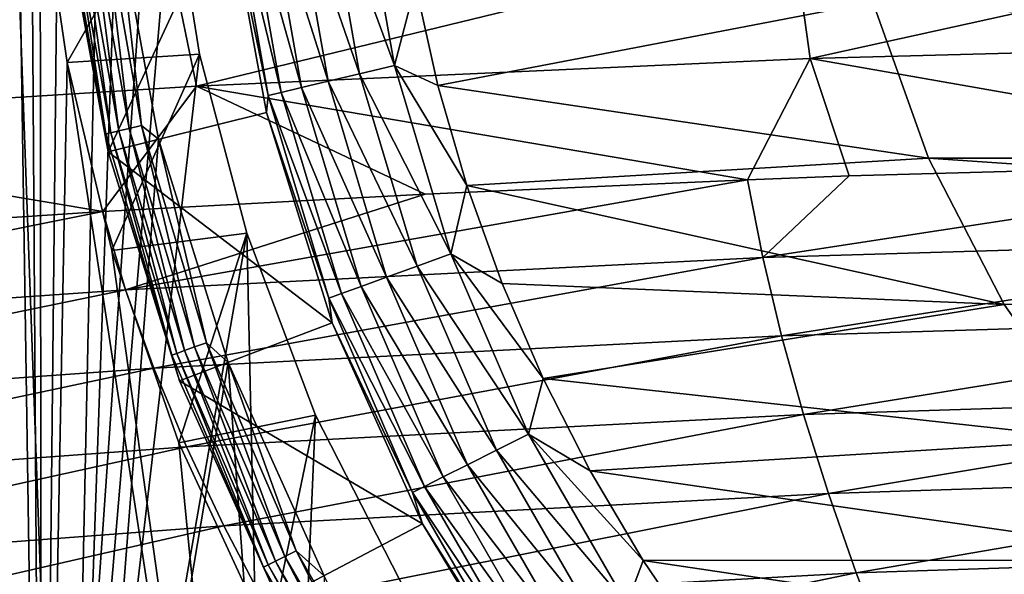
# Model space of a CAD drawing. Header units: metres. Extents: x -150 to 310, y -128 to 84.
# Tile 359 of 465: x 238.32 to 244.02, y 36.9 to 40.11. Entities that reach past the tile are written whole.
import ezdxf

# ---------------------------------------------------------------- set-up
doc = ezdxf.new("R2010")
doc.units = ezdxf.units.M
doc.layers.add('solid_26009703_SW0001_01', color=7, linetype='CONTINUOUS')

msp = doc.modelspace()

# ---------------------------------------------------------------- linework, layer by layer
at = {"layer": 'solid_26009703_SW0001_01'}
for points in [[(238.44928, 32.099998, 12.473018), (237.657089, 84.099998, 11.689745), (237.226669, 32.099998, 11.217721)], [(237.226669, 32.099998, -11.217721), (237.657089, 84.099998, -11.689745), (238.44928, 32.099998, -12.473018)], [(238.385468, 41.969818, 12.413801), (237.657089, 84.099998, 11.689745), (238.44928, 32.099998, 12.473018)], [(238.44928, 32.099998, -12.473018), (237.657089, 84.099998, -11.689745), (238.995682, 84.099998, -12.957369)], [(239.13504, 41.92757, -13.074885), (238.44928, 32.099998, -12.473018), (238.995682, 84.099998, -12.957369)], [(237.91925, 51.259144, 20), (238.59613, 32.629078, 20), (237.301361, 33.821472, 20)], [(237.91925, 51.259144, 20), (238.800003, 42.099998, 20), (238.59613, 32.629078, 20)], [(238.59613, 32.629078, 20), (238.800003, 42.099998, 20), (238.882263, 40.746456, 20)], [(238.441513, 40.925995, 12.466007), (238.385468, 41.969818, 12.413801), (238.44928, 32.099998, 12.473018)], [(239.13504, 41.92757, -13.074885), (239.199753, 40.924107, -13.128388), (238.44928, 32.099998, -12.473018)], [(240.086868, 40.941322, -9.905623), (240.292969, 40.965412, -9.976264), (240.490326, 39.846165, -9.976264)], [(240.490326, 39.846165, -9.976264), (240.292969, 40.965412, -9.976264), (240.611984, 40.313061, -10)], [(238.596924, 39.863228, 12.608326), (238.441513, 40.925995, 12.466007), (238.44928, 32.099998, 12.473018)], [(239.199753, 40.924107, -13.128388), (238.441513, 40.925995, 12.466007), (238.596924, 39.863228, 12.608326)], [(239.199753, 40.924107, -13.128388), (239.361618, 39.911678, -13.2599), (238.44928, 32.099998, -12.473018)], [(239.199753, 40.924107, -13.128388), (238.596924, 39.863228, 12.608326), (239.361618, 39.911678, -13.2599)], [(239.744324, 40.901283, -9.639297), (239.901016, 40.919598, -9.791473), (240.106339, 39.755157, -9.791473)], [(239.901016, 40.919598, -9.791473), (240.086868, 40.941322, -9.905623), (240.288422, 39.798313, -9.905623)], [(240.106339, 39.755157, -9.791473), (239.901016, 40.919598, -9.791473), (240.288422, 39.798313, -9.905623)], [(240.288422, 39.798313, -9.905623), (240.086868, 40.941322, -9.905623), (240.490326, 39.846165, -9.976264)], [(239.759323, 39.672916, -9.251587), (239.521042, 40.827625, -9.0349), (239.546799, 40.878197, -9.251587)], [(239.546799, 40.878197, -9.251587), (239.624329, 40.887257, -9.456406), (239.835281, 39.690918, -9.456406)], [(239.759323, 39.672916, -9.251587), (239.546799, 40.878197, -9.251587), (239.835281, 39.690918, -9.456406)], [(239.624329, 40.887257, -9.456406), (239.744324, 40.901283, -9.639297), (239.952835, 39.718777, -9.639297)], [(239.835281, 39.690918, -9.456406), (239.624329, 40.887257, -9.456406), (239.952835, 39.718777, -9.639297)], [(239.952835, 39.718777, -9.639297), (239.744324, 40.901283, -9.639297), (240.106339, 39.755157, -9.791473)], [(239.521042, 40.827625, -9.0349), (238.834152, 39.347912, 18), (238.583832, 40.713913, 18)], [(239.521042, 40.827625, -9.0349), (239.750809, 39.573803, -9.0349), (238.834152, 39.347912, 18)], [(239.759323, 39.672916, -9.251587), (239.750809, 39.573803, -9.0349), (239.521042, 40.827625, -9.0349)], [(238.819855, 39.450256, 19.777342), (238.58783, 40.766109, 19.777342), (238.583847, 40.713829, 19.700001)], [(238.617569, 40.769585, 19.849796), (238.58783, 40.766109, 19.777342), (238.819855, 39.450256, 19.777342)], [(238.59613, 32.629078, 20), (238.882263, 40.746456, 20), (239.125443, 39.420658, 20)], [(238.664917, 40.77512, 19.912022), (238.617569, 40.769585, 19.849796), (238.848984, 39.457161, 19.849796)], [(238.848984, 39.457161, 19.849796), (238.617569, 40.769585, 19.849796), (238.819855, 39.450256, 19.777342)], [(238.726685, 40.782337, 19.959768), (238.664917, 40.77512, 19.912022), (238.89537, 39.468155, 19.912022)], [(238.89537, 39.468155, 19.912022), (238.664917, 40.77512, 19.912022), (238.848984, 39.457161, 19.849796)], [(238.955872, 39.482494, 19.959768), (238.798615, 40.790745, 19.989779), (238.726685, 40.782337, 19.959768)], [(238.955872, 39.482494, 19.959768), (238.726685, 40.782337, 19.959768), (238.89537, 39.468155, 19.912022)], [(238.882263, 40.746456, 20), (238.798615, 40.790745, 19.989779), (239.026352, 39.499195, 19.989779)], [(238.955872, 39.482494, 19.959768), (239.026352, 39.499195, 19.989779), (238.798615, 40.790745, 19.989779)], [(239.125443, 39.420658, 20), (238.882263, 40.746456, 20), (239.026352, 39.499195, 19.989779)], [(238.583847, 40.713829, 19.700001), (238.583832, 40.713913, 18), (238.834152, 39.347912, 18)], [(238.834167, 39.34787, 19.700001), (238.583847, 40.713829, 19.700001), (238.834152, 39.347912, 18)], [(238.819855, 39.450256, 19.777342), (238.583847, 40.713829, 19.700001), (238.834167, 39.34787, 19.700001)], [(246.400253, 40.661316, 213.065659), (242.801422, 40.567421, 213.139221), (242.895325, 39.886467, 215.318985)], [(246.400253, 40.661316, 213.065659), (242.895325, 39.886467, 215.318985), (246.447205, 39.981937, 215.23053)], [(242.801422, 40.567421, 213.139221), (239.204437, 40.410988, 213.261826), (239.345276, 39.727409, 215.466431)], [(242.801422, 40.567421, 213.139221), (239.345276, 39.727409, 215.466431), (242.895325, 39.886467, 215.318985)], [(239.204437, 40.410988, 213.261826), (235.610199, 40.192123, 213.433502), (235.798004, 39.504864, 215.672867)], [(239.204437, 40.410988, 213.261826), (235.798004, 39.504864, 215.672867), (239.345276, 39.727409, 215.466431)], [(240.490326, 39.846165, -9.976264), (240.611984, 40.313061, -10), (240.742203, 39.730389, -10)], [(243.259415, 40.2127, -10), (240.742203, 39.730389, -10), (240.611984, 40.313061, -10)], [(243.259415, 40.2127, -10), (243.580139, 39.310112, -10), (240.742203, 39.730389, -10)], [(243.259491, 40.212437, -116.191002), (243.580139, 39.310112, -10), (243.259415, 40.2127, -10)], [(243.259491, 40.212437, -116.191002), (243.580276, 39.309795, -116.191002), (243.580139, 39.310112, -10)], [(243.259491, 40.212437, -116.191002), (256.740509, 40.212437, -116.191002), (256.419708, 39.309795, -116.191002)], [(243.259491, 40.212437, -116.191002), (256.419708, 39.309795, -116.191002), (243.580276, 39.309795, -116.191002)], [(246.447205, 39.981937, 215.23053), (242.895325, 39.886467, 215.318985), (246.270645, 39.295811, 217.371979)], [(239.361618, 39.911678, -13.2599), (239.637131, 38.87582, -13.476315), (238.44928, 32.099998, -12.473018)], [(239.361618, 39.911678, -13.2599), (238.596924, 39.863228, 12.608326), (238.856155, 38.776711, 12.838025)], [(239.361618, 39.911678, -13.2599), (238.856155, 38.776711, 12.838025), (239.637131, 38.87582, -13.476315)], [(242.895325, 39.886467, 215.318985), (239.345276, 39.727409, 215.466431), (242.533905, 39.185406, 217.489548)], [(242.895325, 39.886467, 215.318985), (242.533905, 39.185406, 217.489548), (243.122375, 39.207687, 217.46582)], [(242.895325, 39.886467, 215.318985), (243.122375, 39.207687, 217.46582), (246.270645, 39.295811, 217.371979)], [(238.596924, 39.863228, 12.608326), (238.44928, 32.099998, 12.473018), (239.787552, 32.099998, 13.590345)], [(238.856155, 38.776711, 12.838025), (238.596924, 39.863228, 12.608326), (239.787552, 32.099998, 13.590345)], [(240.288422, 39.798313, -9.905623), (240.490326, 39.846165, -9.976264), (240.816269, 38.757397, -9.976264)], [(240.490326, 39.846165, -9.976264), (240.742203, 39.730389, -10), (240.910065, 39.152184, -10)], [(240.816269, 38.757397, -9.976264), (240.490326, 39.846165, -9.976264), (240.910065, 39.152184, -10)], [(240.106339, 39.755157, -9.791473), (240.288422, 39.798313, -9.905623), (240.621292, 38.686428, -9.905623)], [(240.621292, 38.686428, -9.905623), (240.288422, 39.798313, -9.905623), (240.816269, 38.757397, -9.976264)], [(239.345276, 39.727409, 215.466431), (235.798004, 39.504864, 215.672867), (238.802719, 39.001549, 217.68541)], [(239.345276, 39.727409, 215.466431), (238.802719, 39.001549, 217.68541), (240.668793, 39.102699, 217.577637)], [(239.345276, 39.727409, 215.466431), (240.668793, 39.102699, 217.577637), (242.533905, 39.185406, 217.489548)], [(239.835281, 39.690918, -9.456406), (239.952835, 39.718777, -9.639297), (240.297211, 38.568474, -9.639297)], [(239.952835, 39.718777, -9.639297), (240.106339, 39.755157, -9.791473), (240.44545, 38.622429, -9.791473)], [(240.297211, 38.568474, -9.639297), (239.952835, 39.718777, -9.639297), (240.44545, 38.622429, -9.791473)], [(240.44545, 38.622429, -9.791473), (240.106339, 39.755157, -9.791473), (240.621292, 38.686428, -9.905623)], [(243.580139, 39.310112, -10), (240.910065, 39.152184, -10), (240.742203, 39.730389, -10)], [(240.110336, 38.500454, -9.251587), (239.750809, 39.573803, -9.0349), (239.759323, 39.672916, -9.251587)], [(239.759323, 39.672916, -9.251587), (239.835281, 39.690918, -9.456406), (240.183685, 38.527153, -9.456406)], [(240.110336, 38.500454, -9.251587), (239.759323, 39.672916, -9.251587), (240.183685, 38.527153, -9.456406)], [(240.183685, 38.527153, -9.456406), (239.835281, 39.690918, -9.456406), (240.297211, 38.568474, -9.639297)], [(239.750809, 39.573803, -9.0349), (240.130035, 38.356819, -9.0349), (238.834152, 39.347912, 18)], [(240.110336, 38.500454, -9.251587), (240.130035, 38.356819, -9.0349), (239.750809, 39.573803, -9.0349)], [(235.798004, 39.504864, 215.672867), (236.230042, 38.831886, 217.866257), (238.802719, 39.001549, 217.68541)], [(238.955872, 39.482494, 19.959768), (238.89537, 39.468155, 19.912022), (239.276001, 38.196781, 19.912022)], [(239.334427, 38.218048, 19.959768), (239.026352, 39.499195, 19.989779), (238.955872, 39.482494, 19.959768)], [(239.334427, 38.218048, 19.959768), (238.955872, 39.482494, 19.959768), (239.276001, 38.196781, 19.912022)], [(239.125443, 39.420658, 20), (239.026352, 39.499195, 19.989779), (239.402481, 38.242817, 19.989779)], [(239.334427, 38.218048, 19.959768), (239.402481, 38.242817, 19.989779), (239.026352, 39.499195, 19.989779)], [(238.848984, 39.457161, 19.849796), (238.819855, 39.450256, 19.777342), (239.203064, 38.170238, 19.777342)], [(239.203064, 38.170238, 19.777342), (238.819855, 39.450256, 19.777342), (238.834167, 39.34787, 19.700001)], [(238.89537, 39.468155, 19.912022), (238.848984, 39.457161, 19.849796), (239.231186, 38.180473, 19.849796)], [(239.231186, 38.180473, 19.849796), (238.848984, 39.457161, 19.849796), (239.203064, 38.170238, 19.777342)], [(239.276001, 38.196781, 19.912022), (238.89537, 39.468155, 19.912022), (239.231186, 38.180473, 19.849796)], [(238.59613, 32.629078, 20), (239.125443, 39.420658, 20), (239.527969, 38.128052, 20)], [(239.527969, 38.128052, 20), (239.125443, 39.420658, 20), (239.402481, 38.242817, 19.989779)], [(238.834167, 39.34787, 19.700001), (238.834152, 39.347912, 18), (239.24736, 38.021931, 18)], [(240.130035, 38.356819, -9.0349), (239.24736, 38.021931, 18), (238.834152, 39.347912, 18)], [(239.247314, 38.022045, 19.700001), (238.834167, 39.34787, 19.700001), (239.24736, 38.021931, 18)], [(239.203064, 38.170238, 19.777342), (238.834167, 39.34787, 19.700001), (239.247314, 38.022045, 19.700001)], [(243.580139, 39.310112, -10), (244.01918, 38.463482, -10), (240.910065, 39.152184, -10)], [(242.622635, 38.734947, 218.894989), (246.312607, 38.846291, 218.766708), (246.270645, 39.295811, 217.371979)], [(243.122375, 39.207687, 217.46582), (242.622635, 38.734947, 218.894989), (246.270645, 39.295811, 217.371979)], [(243.580276, 39.309795, -116.191002), (244.01918, 38.463482, -10), (243.580139, 39.310112, -10)], [(243.580276, 39.309795, -116.191002), (244.019379, 38.463154, -116.191002), (244.01918, 38.463482, -10)], [(243.580276, 39.309795, -116.191002), (256.419708, 39.309795, -116.191002), (255.980621, 38.463154, -116.191002)], [(243.580276, 39.309795, -116.191002), (255.980621, 38.463154, -116.191002), (244.019379, 38.463154, -116.191002)], [(243.122375, 39.207687, 217.46582), (242.533905, 39.185406, 217.489548), (242.622635, 38.734947, 218.894989)], [(238.934891, 38.549389, 219.108856), (242.622635, 38.734947, 218.894989), (242.533905, 39.185406, 217.489548)], [(240.668793, 39.102699, 217.577637), (238.934891, 38.549389, 219.108856), (242.533905, 39.185406, 217.489548)], [(240.816269, 38.757397, -9.976264), (240.910065, 39.152184, -10), (241.113525, 38.585232, -10)], [(244.01918, 38.463482, -10), (241.113525, 38.585232, -10), (240.910065, 39.152184, -10)], [(240.668793, 39.102699, 217.577637), (238.802719, 39.001549, 217.68541), (238.934891, 38.549389, 219.108856)], [(235.250504, 38.289734, 219.408325), (238.934891, 38.549389, 219.108856), (238.802719, 39.001549, 217.68541)], [(236.230042, 38.831886, 217.866257), (235.250504, 38.289734, 219.408325), (238.802719, 39.001549, 217.68541)], [(239.637131, 38.87582, -13.476315), (239.787552, 32.099998, -13.590345), (238.44928, 32.099998, -12.473018)], [(239.637131, 38.87582, -13.476315), (238.856155, 38.776711, 12.838025), (239.243622, 37.663212, 13.164364)], [(239.637131, 38.87582, -13.476315), (239.243622, 37.663212, 13.164364), (240.032959, 37.823978, -13.77164)], [(239.637131, 38.87582, -13.476315), (240.032959, 37.823978, -13.77164), (239.787552, 32.099998, -13.590345)], [(242.622635, 38.734947, 218.894989), (242.730988, 38.282597, 220.29686), (246.312607, 38.846291, 218.766708)], [(242.730988, 38.282597, 220.29686), (246.36676, 38.394733, 220.158371), (246.312607, 38.846291, 218.766708)], [(239.243622, 37.663212, 13.164364), (238.856155, 38.776711, 12.838025), (239.787552, 32.099998, 13.590345)], [(240.621292, 38.686428, -9.905623), (240.816269, 38.757397, -9.976264), (241.266418, 37.713833, -9.976264)], [(240.816269, 38.757397, -9.976264), (241.113525, 38.585232, -10), (241.350723, 38.035992, -10)], [(241.266418, 37.713833, -9.976264), (240.816269, 38.757397, -9.976264), (241.350723, 38.035992, -10)], [(238.934891, 38.549389, 219.108856), (239.097412, 38.095707, 220.52771), (242.622635, 38.734947, 218.894989)], [(239.097412, 38.095707, 220.52771), (242.730988, 38.282597, 220.29686), (242.622635, 38.734947, 218.894989)], [(240.44545, 38.622429, -9.791473), (240.621292, 38.686428, -9.905623), (241.080994, 37.620708, -9.905623)], [(241.080994, 37.620708, -9.905623), (240.621292, 38.686428, -9.905623), (241.266418, 37.713833, -9.976264)], [(240.297211, 38.568474, -9.639297), (240.44545, 38.622429, -9.791473), (240.913788, 37.536728, -9.791473)], [(240.913788, 37.536728, -9.791473), (240.44545, 38.622429, -9.791473), (241.080994, 37.620708, -9.905623)], [(244.01918, 38.463482, -10), (241.350723, 38.035992, -10), (241.113525, 38.585232, -10)], [(235.250504, 38.289734, 219.408325), (235.467178, 37.834183, 220.850983), (238.934891, 38.549389, 219.108856)], [(235.467178, 37.834183, 220.850983), (239.097412, 38.095707, 220.52771), (238.934891, 38.549389, 219.108856)], [(240.110336, 38.500454, -9.251587), (240.183685, 38.527153, -9.456406), (240.664841, 37.411709, -9.456406)], [(240.183685, 38.527153, -9.456406), (240.297211, 38.568474, -9.639297), (240.772812, 37.465927, -9.639297)], [(240.664841, 37.411709, -9.456406), (240.183685, 38.527153, -9.456406), (240.772812, 37.465927, -9.639297)], [(240.772812, 37.465927, -9.639297), (240.297211, 38.568474, -9.639297), (240.913788, 37.536728, -9.791473)], [(240.595078, 37.376675, -9.251587), (240.130035, 38.356819, -9.0349), (240.110336, 38.500454, -9.251587)], [(240.595078, 37.376675, -9.251587), (240.110336, 38.500454, -9.251587), (240.664841, 37.411709, -9.456406)], [(244.01918, 38.463482, -10), (244.569717, 37.682781, -10), (241.350723, 38.035992, -10)], [(244.019379, 38.463154, -116.191002), (244.569717, 37.682781, -10), (244.01918, 38.463482, -10)], [(240.130035, 38.356819, -9.0349), (240.653198, 37.19442, -9.0349), (239.24736, 38.021931, 18)], [(240.595078, 37.376675, -9.251587), (240.653198, 37.19442, -9.0349), (240.130035, 38.356819, -9.0349)], [(242.730988, 38.282597, 220.29686), (242.857513, 37.828007, 221.695099), (246.36676, 38.394733, 220.158371)], [(242.857513, 37.828007, 221.695099), (246.430008, 37.940746, 221.547058), (246.36676, 38.394733, 220.158371)], [(239.097412, 38.095707, 220.52771), (239.287216, 37.640106, 221.941879), (242.730988, 38.282597, 220.29686)], [(239.287216, 37.640106, 221.941879), (242.857513, 37.828007, 221.695099), (242.730988, 38.282597, 220.29686)], [(239.857208, 37.0061, 19.959768), (239.402481, 38.242817, 19.989779), (239.334427, 38.218048, 19.959768)], [(239.527969, 38.128052, 20), (239.402481, 38.242817, 19.989779), (239.921921, 37.038601, 19.989779)], [(239.857208, 37.0061, 19.959768), (239.921921, 37.038601, 19.989779), (239.402481, 38.242817, 19.989779)], [(239.231186, 38.180473, 19.849796), (239.203064, 38.170238, 19.777342), (239.732285, 36.943359, 19.777342)], [(239.276001, 38.196781, 19.912022), (239.231186, 38.180473, 19.849796), (239.759033, 36.956795, 19.849796)], [(239.759033, 36.956795, 19.849796), (239.231186, 38.180473, 19.849796), (239.732285, 36.943359, 19.777342)], [(239.334427, 38.218048, 19.959768), (239.276001, 38.196781, 19.912022), (239.801651, 36.978195, 19.912022)], [(239.801651, 36.978195, 19.912022), (239.276001, 38.196781, 19.912022), (239.759033, 36.956795, 19.849796)], [(239.857208, 37.0061, 19.959768), (239.334427, 38.218048, 19.959768), (239.801651, 36.978195, 19.912022)], [(238.59613, 32.629078, 20), (239.527969, 38.128052, 20), (240.001968, 31.571615, 20)], [(239.732285, 36.943359, 19.777342), (239.203064, 38.170238, 19.777342), (239.247314, 38.022045, 19.700001)], [(240.083435, 36.894657, 20), (239.527969, 38.128052, 20), (239.921921, 37.038601, 19.989779)], [(240.001968, 31.571615, 20), (239.527969, 38.128052, 20), (240.083435, 36.894657, 20)], [(235.467178, 37.834183, 220.850983), (235.72023, 37.377163, 222.287445), (239.097412, 38.095707, 220.52771)], [(235.72023, 37.377163, 222.287445), (239.287216, 37.640106, 221.941879), (239.097412, 38.095707, 220.52771)], [(239.247314, 38.022045, 19.700001), (239.24736, 38.021931, 18), (239.817276, 36.755657, 18)], [(239.817261, 36.755684, 19.700001), (239.247314, 38.022045, 19.700001), (239.817276, 36.755657, 18)], [(239.732285, 36.943359, 19.777342), (239.247314, 38.022045, 19.700001), (239.817261, 36.755684, 19.700001)], [(240.653198, 37.19442, -9.0349), (239.817276, 36.755657, 18), (239.24736, 38.021931, 18)], [(241.266418, 37.713833, -9.976264), (241.350723, 38.035992, -10), (241.623566, 37.500546, -10)], [(244.569717, 37.682781, -10), (241.623566, 37.500546, -10), (241.350723, 38.035992, -10)], [(242.857513, 37.828007, 221.695099), (243.001648, 37.370857, 223.089645), (246.430008, 37.940746, 221.547058)], [(243.001648, 37.370857, 223.089645), (246.502045, 37.483974, 222.9328), (246.430008, 37.940746, 221.547058)], [(240.032959, 37.823978, -13.77164), (239.243622, 37.663212, 13.164364), (239.766556, 36.53318, 13.574856)], [(239.287216, 37.640106, 221.941879), (239.503418, 37.18232, 223.35112), (242.857513, 37.828007, 221.695099)], [(239.503418, 37.18232, 223.35112), (243.001648, 37.370857, 223.089645), (242.857513, 37.828007, 221.695099)], [(240.032959, 37.823978, -13.77164), (239.766556, 36.53318, 13.574856), (240.565628, 36.781345, -14.141871)], [(240.032959, 37.823978, -13.77164), (240.565628, 36.781345, -14.141871), (239.787552, 32.099998, -13.590345)], [(239.766556, 36.53318, 13.574856), (239.243622, 37.663212, 13.164364), (239.787552, 32.099998, 13.590345)], [(241.080994, 37.620708, -9.905623), (241.266418, 37.713833, -9.976264), (241.834686, 36.729584, -9.976264)], [(241.266418, 37.713833, -9.976264), (241.623566, 37.500546, -10), (241.929977, 36.981766, -10)], [(241.834686, 36.729584, -9.976264), (241.266418, 37.713833, -9.976264), (241.929977, 36.981766, -10)], [(244.569717, 37.682781, -10), (245.223022, 36.983772, -10), (241.623566, 37.500546, -10)], [(235.72023, 37.377163, 222.287445), (236.008469, 36.918476, 223.717239), (239.287216, 37.640106, 221.941879)], [(236.008469, 36.918476, 223.717239), (239.503418, 37.18232, 223.35112), (239.287216, 37.640106, 221.941879)], [(240.913788, 37.536728, -9.791473), (241.080994, 37.620708, -9.905623), (241.661316, 36.615562, -9.905623)], [(241.661316, 36.615562, -9.905623), (241.080994, 37.620708, -9.905623), (241.834686, 36.729584, -9.976264)], [(240.772812, 37.465927, -9.639297), (240.913788, 37.536728, -9.791473), (241.50499, 36.512741, -9.791473)], [(241.50499, 36.512741, -9.791473), (240.913788, 37.536728, -9.791473), (241.661316, 36.615562, -9.905623)], [(245.223022, 36.983772, -10), (241.929977, 36.981766, -10), (241.623566, 37.500546, -10)], [(240.664841, 37.411709, -9.456406), (240.772812, 37.465927, -9.639297), (241.373184, 36.426052, -9.639297)], [(241.373184, 36.426052, -9.639297), (240.772812, 37.465927, -9.639297), (241.50499, 36.512741, -9.791473)], [(243.001648, 37.370857, 223.089645), (243.162781, 36.910828, 224.480423), (246.502045, 37.483974, 222.9328)], [(243.162781, 36.910828, 224.480423), (246.582581, 37.024075, 224.315628), (246.502045, 37.483974, 222.9328)], [(240.595078, 37.376675, -9.251587), (240.664841, 37.411709, -9.456406), (241.272247, 36.359665, -9.456406)], [(241.207016, 36.316769, -9.251587), (240.653198, 37.19442, -9.0349), (240.595078, 37.376675, -9.251587)], [(241.207016, 36.316769, -9.251587), (240.595078, 37.376675, -9.251587), (241.272247, 36.359665, -9.456406)], [(241.272247, 36.359665, -9.456406), (240.664841, 37.411709, -9.456406), (241.373184, 36.426052, -9.639297)], [(239.503418, 37.18232, 223.35112), (239.745117, 36.722069, 224.755173), (243.001648, 37.370857, 223.089645)], [(239.745117, 36.722069, 224.755173), (243.162781, 36.910828, 224.480423), (243.001648, 37.370857, 223.089645)], [(236.008469, 36.918476, 223.717239), (236.330688, 36.457912, 225.139877), (239.503418, 37.18232, 223.35112)], [(236.330688, 36.457912, 225.139877), (239.745117, 36.722069, 224.755173), (239.503418, 37.18232, 223.35112)], [(240.653198, 37.19442, -9.0349), (241.312653, 36.103554, -9.0349), (239.817276, 36.755657, 18)], [(241.207016, 36.316769, -9.251587), (241.312653, 36.103554, -9.0349), (240.653198, 37.19442, -9.0349)], [(240.517151, 35.863037, 19.959768), (239.921921, 37.038601, 19.989779), (239.857208, 37.0061, 19.959768)], [(240.083435, 36.894657, 20), (239.921921, 37.038601, 19.989779), (240.577667, 35.902832, 19.989779)], [(240.517151, 35.863037, 19.959768), (240.577667, 35.902832, 19.989779), (239.921921, 37.038601, 19.989779)], [(239.801651, 36.978195, 19.912022), (239.759033, 36.956795, 19.849796), (240.425369, 35.80267, 19.849796)], [(239.857208, 37.0061, 19.959768), (239.801651, 36.978195, 19.912022), (240.46521, 35.828869, 19.912022)], [(240.46521, 35.828869, 19.912022), (239.801651, 36.978195, 19.912022), (240.425369, 35.80267, 19.849796)], [(240.517151, 35.863037, 19.959768), (239.857208, 37.0061, 19.959768), (240.46521, 35.828869, 19.912022)], [(241.834686, 36.729584, -9.976264), (241.929977, 36.981766, -10), (242.266449, 36.485775, -10)], [(245.223022, 36.983772, -10), (245.962387, 36.382114, -10), (241.929977, 36.981766, -10)], [(245.962387, 36.382114, -10), (242.266449, 36.485775, -10), (241.929977, 36.981766, -10)], [(243.162781, 36.910828, 224.480423), (243.340317, 36.447605, 225.867371), (246.582581, 37.024075, 224.315628)], [(243.340317, 36.447605, 225.867371), (246.67131, 36.560699, 225.695572), (246.582581, 37.024075, 224.315628)], [(239.759033, 36.956795, 19.849796), (239.732285, 36.943359, 19.777342), (240.40036, 35.786221, 19.777342)], [(240.40036, 35.786221, 19.777342), (239.732285, 36.943359, 19.777342), (239.817261, 36.755684, 19.700001)], [(240.425369, 35.80267, 19.849796), (239.759033, 36.956795, 19.849796), (240.40036, 35.786221, 19.777342)], [(239.745117, 36.722069, 224.755173), (240.011414, 36.25909, 226.153793), (243.162781, 36.910828, 224.480423)], [(240.011414, 36.25909, 226.153793), (243.340317, 36.447605, 225.867371), (243.162781, 36.910828, 224.480423)]]:
    msp.add_3dface(points, dxfattribs=at)

doc.saveas('drawing.dxf')
